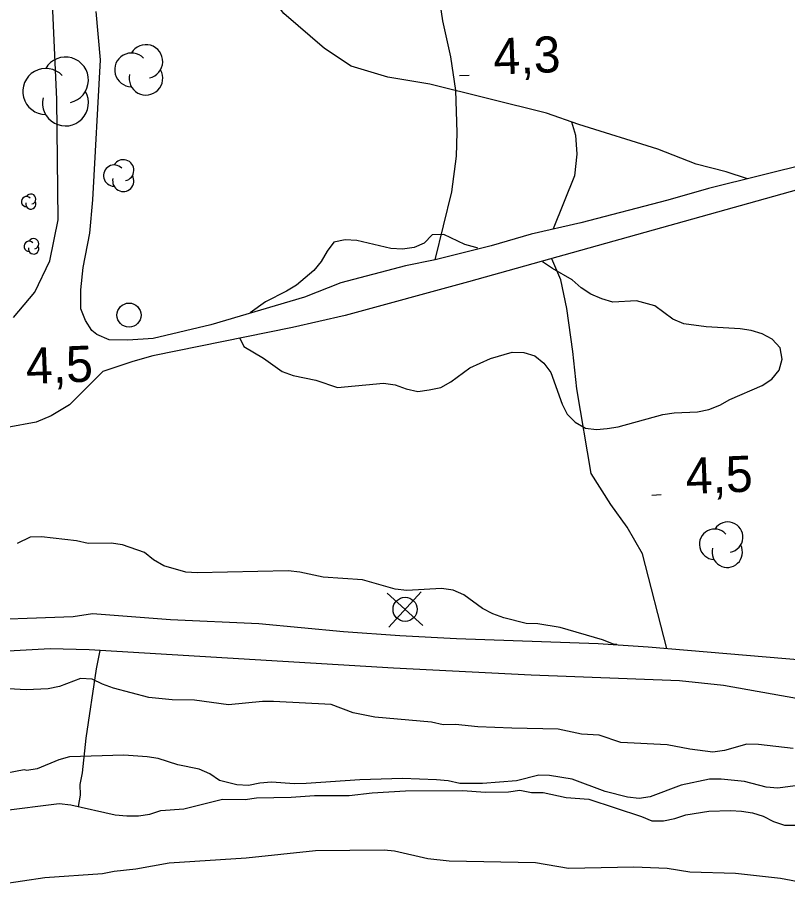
# Model space of a CAD drawing. Extents: x 336540 to 340074, y 5572036 to 5573747.
# Drawn here: x 339218.5 to 339282.6, y 5572722.6 to 5572794.8 of the extents above; entities that cross this region are included whole.
import ezdxf

# ---------------------------------------------------------------- set-up
doc = ezdxf.new("R2010")
doc.units = 0
for name, color, linetype in [('Niveau 19', 7, 'Continuous'), ('Niveau 2', 7, 'Continuous'), ('Niveau 22', 7, 'Continuous'), ('Niveau 3', 7, 'Continuous'), ('Niveau 36', 7, 'Continuous'), ('Niveau 4', 7, 'Continuous'), ('Niveau 44', 7, 'Continuous')]:
    doc.layers.add(name, color=color, linetype=linetype)

msp = doc.modelspace()

# ---------------------------------------------------------------- linework, layer by layer
at = {"layer": 'Niveau 19'}
for points in [[(339218.19, 5572769.8), (339219.97, 5572771.91), (339221.2, 5572774.5), (339221.89, 5572777.92), (339221.8, 5572787.93), (339221.38, 5572797.2), (339221.5, 5572799.56), (339221.82, 5572801.53), (339221.98, 5572803.91), (339221.9, 5572806.75), (339221.99, 5572810.7), (339222.34, 5572818.87), (339222.37, 5572822.65), (339221.98, 5572828.29), (339222, 5572830.04), (339221.7, 5572831.11), (339220.82, 5572832.62), (339220.18, 5572833.46), (339219.66, 5572834.07), (339218.75, 5572834.84), (339216.63, 5572835.87), (339214.98, 5572836.3)], [(339284.56, 5572782.65), (339275.97, 5572780.53), (339272.59, 5572779.56), (339265.35, 5572777.67), (339261.24, 5572776.74), (339257.91, 5572775.76), (339253.25, 5572774.59), (339250.77, 5572774.09), (339245.4, 5572772.68), (339242.38, 5572771.49), (339234.6, 5572769.2), (339229.79, 5572768.05), (339227.68, 5572767.91), (339226.13, 5572767.95), (339225.1, 5572768.38), (339224.7, 5572768.71), (339224.18, 5572769.55), (339223.79, 5572770.51), (339223.77, 5572772.09), (339223.97, 5572773.96), (339224.52, 5572776.8), (339224.79, 5572779.58), (339225.41, 5572791.24), (339225.05, 5572795.24)], [(339324.73, 5572790.69), (339323.47, 5572791.86), (339322.11, 5572792.7), (339321.19, 5572793.06), (339320.17, 5572793.25), (339319.35, 5572793.22), (339316.66, 5572792.39), (339310.34, 5572789.67), (339305.92, 5572787.56), (339303.72, 5572786.61), (339300.1, 5572785.24), (339295.35, 5572783.76), (339256.02, 5572772.76), (339245.75, 5572769.98), (339241.38, 5572768.96), (339229.76, 5572766.6), (339228.1, 5572766.15), (339225.6, 5572765.31)], [(339225.6, 5572765.31), (339222.83, 5572762.55), (339221.32, 5572761.62), (339220.08, 5572761.09), (339217.66, 5572760.65)], [(339188.85, 5572745.05), (339192.08, 5572744.94), (339195.19, 5572744.72), (339206.23, 5572744.97), (339208.56, 5572744.67), (339213.95, 5572744.6), (339223.15, 5572744.94), (339224.74, 5572745.19), (339231.24, 5572744.68), (339238.57, 5572744.35), (339245.61, 5572743.69), (339250.31, 5572743.36), (339255.01, 5572743.1), (339266.8, 5572742.68), (339270.96, 5572742.41), (339295.81, 5572740.3), (339300.58, 5572739.69), (339310.1, 5572738.3), (339315.98, 5572737.67), (339319.51, 5572737.43), (339323.19, 5572737.43), (339325.42, 5572737.23)], [(339324.69, 5572733.72), (339319.79, 5572734.22), (339307.06, 5572735.84), (339299.49, 5572736.7), (339286.28, 5572737.73), (339283.3, 5572738.13), (339277.23, 5572739.19), (339273.57, 5572739.6), (339261.23, 5572740.07), (339249.78, 5572740.64), (339224.48, 5572742.17), (339221.24, 5572742.24), (339218.25, 5572742.07), (339212.27, 5572741.89), (339196.98, 5572741.64), (339188.33, 5572741.23)]]:
    msp.add_lwpolyline(points, dxfattribs=at)
at = {"layer": 'Niveau 2'}
for points in [[(339256.8, 5572775.58), (339256.63, 5572775.61), (339255.72, 5572775.88), (339253.96, 5572776.69), (339253, 5572776.67), (339252.33, 5572775.98), (339251.49, 5572775.63), (339250.53, 5572775.49), (339249.57, 5572775.53), (339246.73, 5572776.21), (339245.77, 5572776.25), (339244.81, 5572776.06), (339244.26, 5572775.32), (339243.76, 5572774.46), (339243.15, 5572773.72), (339241.71, 5572772.5), (339240.87, 5572771.98), (339239.13, 5572771.1), (339237.87, 5572770.18)], [(339269.99, 5572771.18), (339268.01, 5572771.08), (339267.1, 5572771.35), (339266.19, 5572771.73), (339265.39, 5572772.28), (339264.64, 5572772.94), (339262.99, 5572773.87), (339262.16, 5572774.44)], [(339237, 5572768.07), (339237.33, 5572767.4), (339238.98, 5572766.41), (339240.53, 5572765.31), (339241.44, 5572764.99), (339243.31, 5572764.58), (339245.13, 5572763.99), (339248.96, 5572764.34), (339249.93, 5572764.19), (339250.84, 5572763.87), (339251.8, 5572763.66), (339252.76, 5572763.79), (339253.72, 5572763.98), (339254.56, 5572764.45), (339256.12, 5572765.61), (339257.86, 5572766.38), (339259.66, 5572766.92), (339260.62, 5572766.88), (339261.53, 5572766.61), (339262.27, 5572766.01), (339262.85, 5572765.23), (339263.8, 5572762.59), (339264.21, 5572761.75), (339264.9, 5572761.09), (339265.75, 5572760.6), (339266.66, 5572760.5), (339267.56, 5572760.58), (339268.46, 5572760.71), (339272.18, 5572761.74), (339273.13, 5572761.87), (339275.05, 5572761.96), (339276.01, 5572762.15), (339276.91, 5572762.5), (339277.75, 5572762.97), (339280.44, 5572764.15), (339281.23, 5572764.67), (339281.84, 5572765.42), (339282.1, 5572766.33), (339281.92, 5572767.28), (339281.28, 5572768), (339280.43, 5572768.44), (339279.52, 5572768.71), (339278.61, 5572768.86), (339275.79, 5572769.03), (339273.92, 5572769.28), (339273.01, 5572769.65), (339271.52, 5572770.76), (339269.99, 5572771.18)], [(339268.35, 5572742.6), (339268.08, 5572742.64), (339267.17, 5572743.01), (339263.65, 5572744.02), (339261.78, 5572744.32), (339260.82, 5572744.36), (339258.95, 5572744.83), (339258.04, 5572745.16), (339257.19, 5572745.59), (339255.64, 5572746.75), (339254.73, 5572747.12), (339253.77, 5572747.28), (339250.89, 5572747.11), (339249.93, 5572747.2), (339247.2, 5572748), (339243.92, 5572748.22), (339241.99, 5572748.63), (339241.03, 5572748.73), (339233.46, 5572748.58), (339232.5, 5572748.62), (339230.68, 5572749.15), (339229.82, 5572749.64), (339229.08, 5572750.25), (339227.26, 5572750.89), (339226.3, 5572751.04), (339224.38, 5572751.01), (339223.41, 5572751.22), (339221.49, 5572751.46), (339220.52, 5572751.56), (339219.56, 5572751.54), (339218.5, 5572751.01)], [(339283.01, 5572733.95), (339280.12, 5572734.29), (339279.16, 5572734.33), (339277.3, 5572733.79), (339276.34, 5572733.66), (339274.41, 5572733.9), (339272.54, 5572734.26), (339268.69, 5572734.47), (339266.87, 5572735.06), (339265.4, 5572735.14), (339263.47, 5572735.56), (339259.63, 5572735.65), (339256.8, 5572735.77), (339254.93, 5572735.96), (339253.91, 5572735.94), (339252.95, 5572736.15), (339248.24, 5572736.57), (339246.43, 5572736.93), (339244.61, 5572737.63), (339239.8, 5572737.88), (339238.89, 5572737.86), (339236.07, 5572737.58), (339233.24, 5572737.98), (339231.37, 5572738), (339229.44, 5572738.19), (339226.49, 5572738.98), (339225.58, 5572739.3), (339224.72, 5572739.74), (339223.76, 5572739.78), (339222.02, 5572739.12), (339221.06, 5572738.93), (339219.25, 5572738.84), (339217.78, 5572738.93)], [(339283.6, 5572730.92), (339281.74, 5572730.65), (339280.78, 5572730.75), (339278.96, 5572731.22), (339277.03, 5572731.41), (339276.07, 5572731.4), (339273.7, 5572730.9), (339271.11, 5572729.94), (339270.21, 5572729.81), (339269.24, 5572729.91), (339267.37, 5572730.38), (339264.64, 5572731.4), (339262.76, 5572731.71), (339261.86, 5572731.75), (339260, 5572731.26), (339257.17, 5572731.04), (339255.3, 5572731.06), (339254.34, 5572731.27), (339253.37, 5572731.36), (339250.54, 5572731.48), (339246.98, 5572731.35), (339242.51, 5572731.04), (339241.55, 5572731.02), (339239.63, 5572731.16), (339238.67, 5572731.08), (339237.71, 5572730.89), (339236.74, 5572730.93), (339235.32, 5572731.3), (339234.52, 5572731.85), (339233.61, 5572732.23), (339231.85, 5572732.59), (339230.2, 5572733.13), (339229.29, 5572733.28), (339227.36, 5572733.41), (339222.84, 5572733.27), (339221.94, 5572733.03), (339220.14, 5572732.26), (339219.29, 5572732.13), (339219.07, 5572732.18), (339214.44, 5572731.3)], [(339283.88, 5572722.78), (339281.95, 5572723.14), (339278.21, 5572723.58), (339274.41, 5572723.67), (339272.54, 5572723.98), (339269.76, 5572724.1), (339264.32, 5572723.99), (339261.6, 5572724.45), (339254.4, 5572724.6), (339252.64, 5572724.79), (339249.86, 5572725.42), (339249.01, 5572725.51), (339243.29, 5572725.46), (339237.52, 5572724.84), (339231.13, 5572724.44), (339228.36, 5572723.93), (339226.55, 5572723.73), (339225.59, 5572723.54), (339220.78, 5572723.22), (339217.06, 5572722.64)]]:
    msp.add_lwpolyline(points, dxfattribs=at)
at = {"layer": 'Niveau 22'}
for points in [[(339279.23, 5572781.33), (339277.44, 5572781.92), (339274.94, 5572782.55), (339271.77, 5572783.79), (339265.18, 5572785.86), (339262.5, 5572786.78), (339252.79, 5572789.19), (339249.3, 5572789.79), (339246.25, 5572790.69), (339244.04, 5572792.16), (339240.66, 5572795.09), (339239.62, 5572796.48), (339236.48, 5572800.18), (339234.8, 5572801.45), (339232.89, 5572802.67), (339231.34, 5572803.05), (339230.18, 5572803.15), (339228.88, 5572803.01), (339224.75, 5572801.76)], [(339253.25, 5572774.59), (339254.63, 5572780.25), (339255.03, 5572783.22), (339255.07, 5572785.19), (339254.95, 5572788.67), (339254.56, 5572791.48), (339253.89, 5572794.46), (339253.63, 5572796.15), (339253.69, 5572797.52), (339254.28, 5572799), (339255.05, 5572801.32)], [(339264.58, 5572786.07), (339264.91, 5572784.96), (339265.02, 5572783.39), (339264.82, 5572781.58), (339263.07, 5572777.18)], [(339272.5, 5572742.28), (339270.48, 5572750.14), (339269.22, 5572752.37), (339267.84, 5572754.26), (339266.21, 5572756.82), (339265.02, 5572763.86), (339264.69, 5572766.96), (339264.19, 5572770.55), (339263.69, 5572772.92), (339262.94, 5572774.69)], [(339225.36, 5572742.11), (339225.05, 5572740.59), (339224.19, 5572734.82), (339223.9, 5572731.95), (339223.71, 5572730.98), (339223.73, 5572730.07), (339223.57, 5572729.14)]]:
    msp.add_lwpolyline(points, dxfattribs=at)
at = {"layer": 'Niveau 3'}
for p, q in [((339255.27, 5572789.92), (339256.07, 5572789.96)), ((339271.25, 5572755.04), (339272.05, 5572755.08))]:
    msp.add_line(p, q, dxfattribs=at)
at = {"layer": 'Niveau 36'}
for p, q in [((339252.21, 5572744.18), (339249.26, 5572746.87)), ((339249.39, 5572744.05), (339252.08, 5572747))]:
    msp.add_line(p, q, dxfattribs=at)
for centre in [(339227.789, 5572770.001), (339250.743, 5572745.535)]:
    msp.add_circle(centre, 1, dxfattribs=at)
at = {"layer": 'Niveau 4'}
msp.add_lwpolyline([(339217.13, 5572728.78), (339221.99, 5572729.38), (339222.95, 5572729.28), (339226.65, 5572728.45), (339227.61, 5572728.35), (339228.57, 5572728.37), (339229.53, 5572728.5), (339230.43, 5572728.8), (339232.36, 5572728.95), (339235.57, 5572729.75), (339237.44, 5572729.73), (339238.4, 5572729.86), (339241.28, 5572729.91), (339243.2, 5572730.06), (339246.09, 5572730.06), (339248.01, 5572730.27), (339250.78, 5572730.43), (339255.54, 5572730.47), (339257.41, 5572730.33), (339259.33, 5572730.37), (339260.29, 5572730.5), (339261.26, 5572730.29), (339262.22, 5572730.31), (339264.15, 5572729.9), (339266.02, 5572729.76), (339270.4, 5572728.32), (339271.26, 5572727.94), (339272.22, 5572727.96), (339273.18, 5572728.14), (339274.08, 5572728.44), (339276, 5572728.76), (339277.81, 5572728.8), (339278.72, 5572728.76), (339279.62, 5572728.61), (339280.53, 5572728.34), (339281.39, 5572727.9), (339282.3, 5572727.58), (339283.26, 5572727.6)], dxfattribs=at)
at = {"layer": 'Niveau 44'}
for centre, radius, start, end in [((339229.194, 5572791.091), 1.398, 282.26917, 149.72626), ((339227.992, 5572790.392), 1.398, 44.11537, 269.80396), ((339222.507, 5572789.548), 1.909, 282.26917, 149.72626), ((339220.866, 5572788.593), 1.909, 44.11537, 269.80396), ((339229.194, 5572789.693), 1.398, 166.93686, 29.62123), ((339222.507, 5572787.639), 1.909, 166.93686, 29.62123), ((339226.55, 5572781.6), 0.882, 44.11537, 269.80396), ((339227.308, 5572782.041), 0.882, 282.26917, 149.72626), ((339227.308, 5572781.159), 0.882, 166.93686, 29.62123), ((339219.625, 5572779.649), 0.419, 282.26917, 149.72626), ((339219.265, 5572779.44), 0.419, 44.11537, 269.80396), ((339219.625, 5572779.23), 0.419, 166.93686, 29.62123), ((339219.49, 5572775.72), 0.43, 44.11537, 269.80396), ((339219.859, 5572775.505), 0.43, 166.93686, 29.62123), ((339219.859, 5572775.935), 0.43, 282.26917, 149.72626), ((339277.581, 5572751.539), 1.261, 280.13084, 147.58793), ((339276.473, 5572750.949), 1.261, 41.97704, 267.66563), ((339277.534, 5572750.279), 1.261, 164.79854, 27.4829)]:
    msp.add_arc(centre, radius, start, end, dxfattribs=at)

# ---------------------------------------------------------------- texts
at = {"layer": 'Niveau 3'}
for s, p in [('4,3    ', (339258.14, 5572790)), ('4,5    ', (339219.26, 5572764.27)), ('4,5    ', (339274.12, 5572755.12))]:
    msp.add_text(s, height=3, rotation=2.20446, dxfattribs=at).set_placement(p)

doc.saveas('drawing.dxf')
